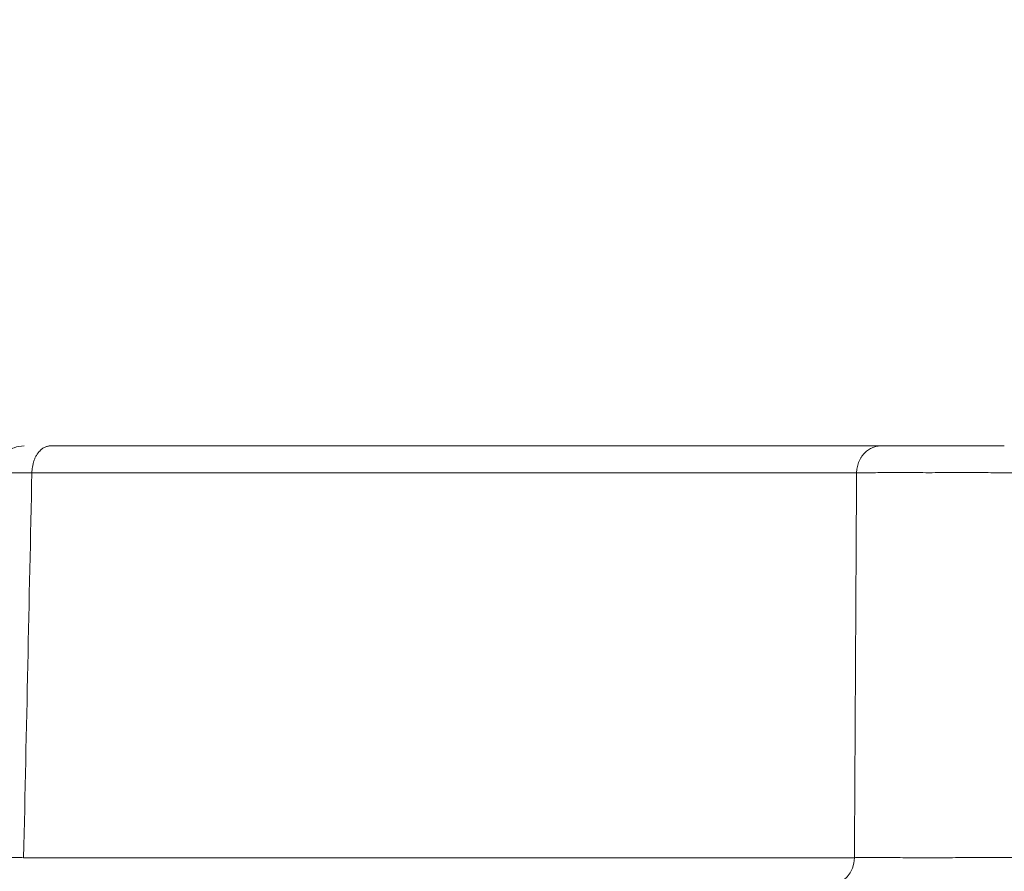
# Model space of a CAD drawing. Header units: millimetres. Extents: x 5437 to 18441, y -4466 to 3128.
# Tile 375 of 497: x 13773 to 13791, y -14 to 1. Entities that reach past the tile are written whole.
import ezdxf

# ---------------------------------------------------------------- set-up
doc = ezdxf.new("R2010")
doc.units = ezdxf.units.MM
doc.layers.add('1', color=7, linetype='Continuous', true_color=0xffffff)
doc.dimstyles.get("Standard").update_dxf_attribs({"dimtxt": 0.18, "dimasz": 0.18, "dimexe": 0.18, "dimexo": 0.0625, "dimgap": 0.09, "dimtad": 0, "dimtih": 1, "dimtoh": 1, "dimdec": 4, "dimzin": 0, "dimdsep": 46, "dimtxsty": 'Standard', "dimcen": 0.09, "dimadec": 0, "dimazin": 0, "dimtfac": 1, "dimtdec": 4, "dimtofl": 0, "dimtmove": 0, "dimatfit": 3, "dimfxl": 1, "dimtolj": 1, "dimtzin": 0, "dimarcsym": 0})

# ---------------------------------------------------------------- blocks, each defined once
blk = doc.blocks.new('*D3')
at = {"color": 0, "lineweight": -2, "transparency": 16777216}
for p, q in [((13674.147, 1169.564), (14135.36, 1169.564)), ((13833.147, -580.436), (14135.36, -580.436))]:
    blk.add_line(p, q, dxfattribs=at)
at = {"color": 0, "lineweight": 0, "transparency": 16777216}
for p, q in [((14135.18, 1089.564), (14135.18, 421.321)), ((14135.18, -500.436), (14135.18, 167.808))]:
    blk.add_line(p, q, dxfattribs=at)
at = {"color": 0, "lineweight": 20, "transparency": 16777216}
for points in [[(14121.847, 1089.564), (14148.514, 1089.564), (14135.18, 1169.564)], [(14121.847, -500.436), (14148.514, -500.436), (14135.18, -580.436)]]:
    blk.add_solid(points, dxfattribs=at)
at = {"layer": 'Defpoints', "color": 0, "lineweight": 20, "transparency": 16777216}
for p in [(13674.085, 1169.564), (13833.085, -580.436), (14135.18, -580.436)]:
    blk.add_point(p, dxfattribs=at)
at = {"color": 0, "lineweight": 20, "transparency": 16777216, "insert": (14135.18, 294.564), "char_height": 80, "attachment_point": 5, "rotation": 270}
blk.add_mtext('\\A1;1750', dxfattribs=at)
blk = doc.blocks.new('*D4')
at = {"color": 0, "lineweight": -2, "transparency": 16777216}
for p, q in [((13346.81, 234.502), (13346.81, -825.635)), ((13857.587, -64.498), (13857.587, -825.635))]:
    blk.add_line(p, q, dxfattribs=at)
at = {"color": 0, "lineweight": 0, "transparency": 16777216}
for p, q in [((13426.81, -825.455), (13508.775, -825.455)), ((13777.587, -825.455), (13695.622, -825.455))]:
    blk.add_line(p, q, dxfattribs=at)
at = {"color": 0, "lineweight": 20, "transparency": 16777216}
for points in [[(13426.81, -812.121), (13426.81, -838.788), (13346.81, -825.455)], [(13777.587, -812.121), (13777.587, -838.788), (13857.587, -825.455)]]:
    blk.add_solid(points, dxfattribs=at)
at = {"layer": 'Defpoints', "color": 0, "lineweight": 20, "transparency": 16777216}
for p in [(13346.81, 234.564), (13857.587, -64.436), (13346.81, -825.455)]:
    blk.add_point(p, dxfattribs=at)
at = {"color": 0, "lineweight": 20, "transparency": 16777216, "insert": (13602.199, -825.455), "char_height": 80, "attachment_point": 5}
blk.add_mtext('\\A1;515', dxfattribs=at)

msp = doc.modelspace()

# ---------------------------------------------------------------- linework, layer by layer
at = {"layer": '1', "color": 0, "lineweight": 20}
for p, q in [((13788.11983, -6.92868), (13773.0835, -6.92868)), ((13772.93252, -13.94264), (13788.08144, -13.94264))]:
    msp.add_line(p, q, dxfattribs=at)
msp.add_ellipse((13787.63071, -13.93566), major_axis=(0, -0.5), ratio=0.90155664, start_param=0, end_param=1.55683369, dxfattribs=at)
for points, degree, knots in [([(13772.94116, -6.43566), (13772.87654, -6.43627), (13772.78337, -6.45361), (13772.667, -6.5126), (13772.5874, -6.57582), (13772.52217, -6.65367), (13772.46036, -6.76828), (13772.44093, -6.86052), (13772.43898, -6.92473)], 3, [0, 0, 0, 0, 0.23947383, 0.36812124, 0.49945447, 0.63085542, 0.75970715, 1, 1, 1, 1]), ([(13788.5702, -6.43566), (13788.59636, -6.43566), (13788.62505, -6.43566), (13788.6564, -6.43566), (13788.72383, -6.43566), (13788.80097, -6.43566), (13788.84202, -6.43566), (13789.01383, -6.43566), (13789.21698, -6.43566), (13789.38531, -6.43566), (13789.67714, -6.43566), (13789.97797, -6.43566), (13790.0985, -6.43566), (13790.32353, -6.43566), (13790.537, -6.43566), (13790.63441, -6.43566), (13790.72708, -6.43566), (13790.8139, -6.43566)], 5, [0, 0, 0, 0, 0, 0, 0.11370391, 0.11370391, 0.11370391, 0.22727799, 0.22727799, 0.22727799, 0.5676946, 0.5676946, 0.5676946, 0.79533232, 0.79533232, 0.79533232, 1, 1, 1, 1, 1, 1]), ([(13773.0835, -6.92868), (13773.03629, -6.9281), (13772.99011, -6.92753), (13772.90093, -6.92645), (13772.85794, -6.92594), (13772.77637, -6.92502), (13772.73779, -6.9246), (13772.66629, -6.92389), (13772.63337, -6.92358), (13772.57438, -6.92313), (13772.54831, -6.92297), (13772.50404, -6.92282), (13772.48585, -6.92283), (13772.45814, -6.92304), (13772.44862, -6.92324), (13772.43873, -6.92383), (13772.43835, -6.92423), (13772.4426, -6.92473)], 3, [0, 0, 0, 0, 0.125, 0.125, 0.25, 0.25, 0.375, 0.375, 0.5, 0.5, 0.625, 0.625, 0.75, 0.75, 0.875, 0.875, 1, 1, 1, 1]), ([(13789.44089, -6.92473), (13789.36483, -6.92423), (13789.28987, -6.92384), (13789.1437, -6.92325), (13789.07249, -6.92305), (13788.93514, -6.92284), (13788.869, -6.92283), (13788.74285, -6.92298), (13788.68284, -6.92314), (13788.56968, -6.92359), (13788.51653, -6.92389), (13788.41751, -6.92461), (13788.37164, -6.92503), (13788.28727, -6.92595), (13788.24877, -6.92646), (13788.17899, -6.92753), (13788.1477, -6.9281), (13788.11983, -6.92868)], 3, [0, 0, 0, 0, 0.125, 0.125, 0.25, 0.25, 0.375, 0.375, 0.5, 0.5, 0.625, 0.625, 0.75, 0.75, 0.875, 0.875, 1, 1, 1, 1]), ([(13791.11144, -6.92868), (13791.05982, -6.9281), (13791.00518, -6.92753), (13790.89002, -6.92645), (13790.82951, -6.92594), (13790.70304, -6.92502), (13790.63709, -6.9246), (13790.50045, -6.92389), (13790.42977, -6.92358), (13790.28466, -6.92313), (13790.21025, -6.92297), (13790.05895, -6.92282), (13789.98207, -6.92283), (13789.82731, -6.92304), (13789.74944, -6.92324), (13789.59431, -6.92383), (13789.51704, -6.92423), (13789.44089, -6.92473)], 3, [0, 0, 0, 0, 0.125, 0.125, 0.25, 0.25, 0.375, 0.375, 0.5, 0.5, 0.625, 0.625, 0.75, 0.75, 0.875, 0.875, 1, 1, 1, 1]), ([(13772.28885, -13.94662), (13772.28467, -13.94579), (13772.28512, -13.94507), (13772.29519, -13.94381), (13772.30481, -13.94328), (13772.33274, -13.94241), (13772.35104, -13.94207), (13772.39554, -13.94155), (13772.42174, -13.94138), (13772.48099, -13.94118), (13772.51404, -13.94115), (13772.5858, -13.9412), (13772.62451, -13.94129), (13772.70635, -13.94156), (13772.74947, -13.94173), (13772.83889, -13.94215), (13772.8852, -13.94239), (13772.93252, -13.94264)], 3, [0, 0, 0, 0, 0.125, 0.125, 0.25, 0.25, 0.375, 0.375, 0.5, 0.5, 0.625, 0.625, 0.75, 0.75, 0.875, 0.875, 1, 1, 1, 1]), ([(13788.08144, -13.94264), (13788.10923, -13.94239), (13788.14044, -13.94215), (13788.21008, -13.94174), (13788.24852, -13.94156), (13788.33278, -13.9413), (13788.37861, -13.94121), (13788.47757, -13.94115), (13788.53069, -13.94118), (13788.64383, -13.94139), (13788.70384, -13.94156), (13788.83002, -13.94208), (13788.89618, -13.94242), (13789.03359, -13.94329), (13789.10485, -13.94381), (13789.25111, -13.94507), (13789.32613, -13.9458), (13789.40226, -13.94662)], 3, [0, 0, 0, 0, 0.125, 0.125, 0.25, 0.25, 0.375, 0.375, 0.5, 0.5, 0.625, 0.625, 0.75, 0.75, 0.875, 0.875, 1, 1, 1, 1]), ([(13789.40226, -13.94662), (13789.47848, -13.94579), (13789.55582, -13.94507), (13789.71112, -13.94381), (13789.78907, -13.94328), (13789.944, -13.94241), (13790.02097, -13.94207), (13790.17244, -13.94155), (13790.24694, -13.94138), (13790.3922, -13.94118), (13790.46296, -13.94115), (13790.59975, -13.9412), (13790.66577, -13.94129), (13790.79236, -13.94156), (13790.85292, -13.94173), (13790.96818, -13.94215), (13791.02287, -13.94239), (13791.07453, -13.94264)], 3, [0, 0, 0, 0, 0.125, 0.125, 0.25, 0.25, 0.375, 0.375, 0.5, 0.5, 0.625, 0.625, 0.75, 0.75, 0.875, 0.875, 1, 1, 1, 1])]:
    msp.add_open_spline(points, degree=degree, knots=knots, dxfattribs=at)
for points in [[(13773.0835, -6.92868), (13773.08816, -6.43566), (13773.42248, -6.43566)], [(13788.11983, -6.92868), (13788.12604, -6.43566), (13788.5702, -6.43566)]]:
    msp.add_rational_spline(points, [1, 0.712026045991, 1], degree=2, dxfattribs=at)
for points, degree in [([(13773.42248, -6.43566), (13777.18637, -6.43566), (13780.6234, -6.43566), (13783.68913, -6.43566), (13786.34679, -6.43566), (13788.5702, -6.43566)], 5), ([(13773.0835, -6.92868), (13773.0332, -9.26667), (13772.98287, -11.60466), (13772.93252, -13.94264)], 3), ([(13788.08144, -13.94264), (13788.09427, -11.60466), (13788.10706, -9.26667), (13788.11983, -6.92868)], 3)]:
    msp.add_open_spline(points, degree=degree, dxfattribs=at)

# ---------------------------------------------------------------- dimensions: what is measured, and where the dimension line sits
at = {"color": 0, "lineweight": 20}
dim = msp.add_linear_dim(base=(14135.18029, -580.43566), p1=(13674.08476, 1169.56434), p2=(13833.08476, -580.43566), angle=90, dimstyle='Standard', override={"dimtxt": 80, "dimasz": 80, "dimdec": 0, "dimlwd": 0}, dxfattribs=at)
dim.commit()
dim.dimension.update_dxf_attribs({"geometry": '*D3', "text_midpoint": (14135.18029, 294.56434), "text_rotation": 270})
dim = msp.add_linear_dim(base=(13346.81039, -825.45454), p1=(13857.58667, -64.43566), p2=(13346.81039, 234.56434), text='515', dimstyle='Standard', override={"dimtxt": 80, "dimasz": 80, "dimdec": 0, "dimlwd": 0}, dxfattribs=at)
dim.commit()
dim.dimension.update_dxf_attribs({"geometry": '*D4', "text_midpoint": (13602.19853, -825.45454)})

doc.saveas('drawing.dxf')
